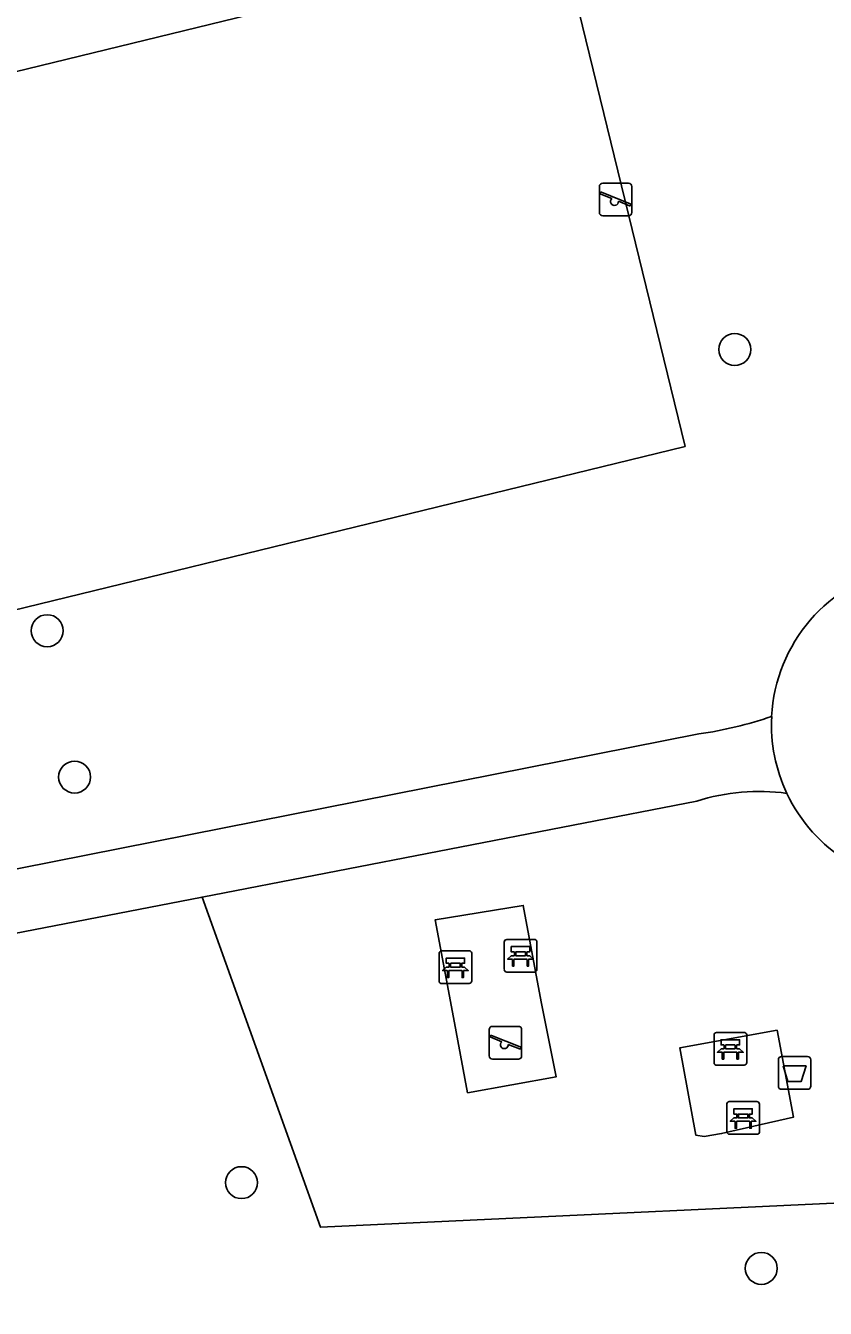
# Model space of a CAD drawing. Extents: x 159817 to 160765, y 380688 to 381638.
# Drawn here: x 160158.1 to 160182.56, y 381071.03 to 381110.28 of the extents above; entities that cross this region are included whole.
import ezdxf

# ---------------------------------------------------------------- set-up
doc = ezdxf.new("R2010")
doc.units = 0
for name, color, linetype in [('IMGEO_Afvalbak', 7, 'Continuous'), ('IMGEO_Bank', 7, 'Continuous'), ('IMGEO_Boom', 7, 'Continuous'), ('IMGEO_Groenvoorziening', 7, 'Continuous'), ('IMGEO_Speelvoorziening', 7, 'Continuous'), ('IMGEO_Terreindeel_open', 7, 'Continuous'), ('IMGEO_Voetpad_gesloten', 7, 'Continuous'), ('IMGEO_Voetpad_open', 7, 'Continuous')]:
    doc.layers.add(name, color=color, linetype=linetype)

msp = doc.modelspace()

# ---------------------------------------------------------------- linework, layer by layer
at = {"layer": 'IMGEO_Afvalbak'}
for p, q in [((160181.219, 381078.729), (160182.009, 381078.729)), ((160182.009, 381078.729), (160181.219, 381078.729)), ((160181.119, 381077.829), (160181.119, 381078.629)), ((160181.119, 381078.629), (160181.119, 381077.829)), ((160182.109, 381078.629), (160182.109, 381077.829)), ((160182.109, 381077.829), (160182.109, 381078.629)), ((160182.009, 381077.729), (160181.219, 381077.729)), ((160181.219, 381077.729), (160182.009, 381077.729))]:
    msp.add_line(p, q, dxfattribs=at)
msp.add_lwpolyline([(160181.262, 381078.443), (160181.966, 381078.443), (160181.817, 381077.973), (160181.411, 381077.973), (160181.262, 381078.443)], dxfattribs=at)
for centre, start, end in [((160181.219, 381078.629), 90, 180), ((160181.219, 381078.629), 90, 180), ((160182.009, 381078.629), 0, 90), ((160182.009, 381078.629), 360, 90), ((160181.219, 381077.829), 180, 270), ((160181.219, 381077.829), 180, 270), ((160182.009, 381077.829), 270, 0), ((160182.009, 381077.829), 270, 0)]:
    msp.add_arc(centre, 0.1, start, end, dxfattribs=at)
at = {"layer": 'IMGEO_Bank'}
for p, q in [((160172.734, 381081.391), (160172.734, 381082.232)), ((160172.734, 381082.232), (160172.734, 381081.391)), ((160172.809, 381082.316), (160173.65, 381082.316)), ((160173.65, 381082.316), (160172.809, 381082.316)), ((160173.734, 381082.241), (160173.734, 381081.4)), ((160173.734, 381081.4), (160173.734, 381082.241)), ((160170.741, 381081.042), (160170.741, 381081.883)), ((160170.741, 381081.883), (160170.741, 381081.042)), ((160170.816, 381081.967), (160171.657, 381081.967)), ((160171.657, 381081.967), (160170.816, 381081.967)), ((160171.741, 381081.892), (160171.741, 381081.051)), ((160171.741, 381081.051), (160171.741, 381081.892)), ((160173.043, 381081.822), (160173.043, 381081.928)), ((160173.087, 381081.928), (160173.087, 381081.822)), ((160173.375, 381081.934), (160173.093, 381081.934)), ((160173.093, 381081.816), (160173.375, 381081.816)), ((160173.381, 381081.822), (160173.381, 381081.928)), ((160173.425, 381081.928), (160173.425, 381081.822)), ((160171.05, 381081.473), (160171.05, 381081.579)), ((160171.094, 381081.579), (160171.094, 381081.473)), ((160171.382, 381081.585), (160171.1, 381081.585)), ((160171.1, 381081.467), (160171.382, 381081.467)), ((160171.388, 381081.473), (160171.388, 381081.579)), ((160171.432, 381081.579), (160171.432, 381081.473)), ((160173.431, 381081.714), (160173.038, 381081.714)), ((160171.438, 381081.365), (160171.045, 381081.365)), ((160173.659, 381081.316), (160172.818, 381081.316)), ((160172.818, 381081.316), (160173.659, 381081.316)), ((160171.666, 381080.967), (160170.825, 381080.967)), ((160170.825, 381080.967), (160171.666, 381080.967)), ((160179.226, 381079.468), (160180.067, 381079.468)), ((160180.067, 381079.468), (160179.226, 381079.468)), ((160179.151, 381078.543), (160179.151, 381079.384)), ((160179.151, 381079.384), (160179.151, 381078.543)), ((160179.46, 381078.974), (160179.46, 381079.08)), ((160179.504, 381079.08), (160179.504, 381078.974)), ((160179.792, 381079.086), (160179.51, 381079.086)), ((160179.798, 381078.974), (160179.798, 381079.08)), ((160179.842, 381079.08), (160179.842, 381078.974)), ((160180.151, 381079.393), (160180.151, 381078.552)), ((160180.151, 381078.552), (160180.151, 381079.393)), ((160179.848, 381078.866), (160179.455, 381078.866)), ((160179.51, 381078.968), (160179.792, 381078.968)), ((160180.076, 381078.468), (160179.235, 381078.468)), ((160179.235, 381078.468), (160180.076, 381078.468)), ((160179.543, 381076.428), (160179.543, 381077.269)), ((160179.543, 381077.269), (160179.543, 381076.428)), ((160179.618, 381077.353), (160180.459, 381077.353)), ((160180.459, 381077.353), (160179.618, 381077.353)), ((160180.543, 381077.278), (160180.543, 381076.437)), ((160180.543, 381076.437), (160180.543, 381077.278)), ((160180.24, 381076.751), (160179.847, 381076.751)), ((160179.852, 381076.859), (160179.852, 381076.965)), ((160179.896, 381076.965), (160179.896, 381076.859)), ((160180.184, 381076.971), (160179.902, 381076.971)), ((160179.902, 381076.853), (160180.184, 381076.853)), ((160180.19, 381076.859), (160180.19, 381076.965)), ((160180.234, 381076.965), (160180.234, 381076.859)), ((160180.468, 381076.353), (160179.627, 381076.353)), ((160179.627, 381076.353), (160180.468, 381076.353))]:
    msp.add_line(p, q, dxfattribs=at)
for points in [[(160172.981, 381081.714), (160172.839, 381081.714), (160172.951, 381081.816), (160173.037, 381081.816)], [(160173.037, 381081.934), (160172.951, 381081.934), (160172.951, 381082.095), (160173.514, 381082.095), (160173.514, 381081.934), (160173.431, 381081.934)], [(160173.431, 381081.816), (160173.514, 381081.816), (160173.626, 381081.714), (160173.487, 381081.714)], [(160170.988, 381081.365), (160170.846, 381081.365), (160170.958, 381081.467), (160171.044, 381081.467)], [(160171.044, 381081.585), (160170.958, 381081.585), (160170.958, 381081.746), (160171.521, 381081.746), (160171.521, 381081.585), (160171.438, 381081.585)], [(160171.438, 381081.467), (160171.521, 381081.467), (160171.633, 381081.365), (160171.494, 381081.365)], [(160173.031, 381081.707), (160173.031, 381081.5), (160172.988, 381081.5), (160172.988, 381081.707)], [(160173.481, 381081.707), (160173.481, 381081.5), (160173.437, 381081.5), (160173.437, 381081.707)], [(160171.038, 381081.358), (160171.038, 381081.151), (160170.995, 381081.151), (160170.995, 381081.358)], [(160171.488, 381081.358), (160171.488, 381081.151), (160171.444, 381081.151), (160171.444, 381081.358)], [(160179.454, 381079.086), (160179.368, 381079.086), (160179.368, 381079.247), (160179.931, 381079.247), (160179.931, 381079.086), (160179.848, 381079.086)], [(160179.398, 381078.866), (160179.256, 381078.866), (160179.368, 381078.968), (160179.454, 381078.968)], [(160179.448, 381078.859), (160179.448, 381078.652), (160179.405, 381078.652), (160179.405, 381078.859)], [(160179.848, 381078.968), (160179.931, 381078.968), (160180.043, 381078.866), (160179.904, 381078.866)], [(160179.898, 381078.859), (160179.898, 381078.652), (160179.854, 381078.652), (160179.854, 381078.859)], [(160179.846, 381076.971), (160179.76, 381076.971), (160179.76, 381077.132), (160180.323, 381077.132), (160180.323, 381076.971), (160180.24, 381076.971)], [(160179.79, 381076.751), (160179.648, 381076.751), (160179.76, 381076.853), (160179.846, 381076.853)], [(160179.84, 381076.744), (160179.84, 381076.537), (160179.797, 381076.537), (160179.797, 381076.744)], [(160180.24, 381076.853), (160180.323, 381076.853), (160180.435, 381076.751), (160180.296, 381076.751)], [(160180.29, 381076.744), (160180.29, 381076.537), (160180.246, 381076.537), (160180.246, 381076.744)]]:
    msp.add_lwpolyline(points, dxfattribs=at)
for centre, radius, start, end in [((160172.812, 381082.238), 0.0779, 92.4484, 184.2845), ((160172.812, 381082.238), 0.0779, 92.4484, 184.2845), ((160173.656, 381082.238), 0.0779, 2.4484, 94.2845), ((160173.656, 381082.238), 0.0779, 2.4484, 94.2845), ((160170.819, 381081.889), 0.0779, 92.4484, 184.2845), ((160170.819, 381081.889), 0.0779, 92.4484, 184.2845), ((160171.663, 381081.889), 0.0779, 2.4484, 94.2845), ((160171.663, 381081.889), 0.0779, 2.4484, 94.2845), ((160173.036, 381081.927), 0.00671, 2.8957, 87.1043), ((160173.036, 381081.823), 0.00671, 272.8957, 357.1043), ((160173.093, 381081.927), 0.00671, 92.8957, 177.1043), ((160173.093, 381081.823), 0.00671, 182.8957, 267.1043), ((160173.375, 381081.927), 0.00671, 2.8957, 87.1043), ((160173.375, 381081.823), 0.00671, 272.8957, 357.1043), ((160173.432, 381081.927), 0.00671, 92.8957, 177.1043), ((160173.432, 381081.823), 0.00671, 182.8957, 267.1043), ((160171.043, 381081.578), 0.00671, 2.8957, 87.1043), ((160171.043, 381081.474), 0.00671, 272.8957, 357.1043), ((160171.1, 381081.578), 0.00671, 92.8957, 177.1043), ((160171.1, 381081.474), 0.00671, 182.8957, 267.1043), ((160171.382, 381081.578), 0.00671, 2.8957, 87.1043), ((160171.382, 381081.474), 0.00671, 272.8957, 357.1043), ((160171.439, 381081.578), 0.00671, 92.8957, 177.1043), ((160171.439, 381081.474), 0.00671, 182.8957, 267.1043), ((160172.981, 381081.707), 0.00671, 2.8957, 87.1043), ((160173.038, 381081.707), 0.00671, 92.8957, 177.1043), ((160173.43, 381081.707), 0.00671, 2.8957, 87.1043), ((160173.487, 381081.707), 0.00671, 92.8957, 177.1043), ((160173.656, 381081.394), 0.0779, 272.4484, 4.2845), ((160173.656, 381081.394), 0.0779, 272.4484, 4.2845), ((160170.819, 381081.045), 0.0779, 182.4484, 274.2845), ((160170.819, 381081.045), 0.0779, 182.4484, 274.2845), ((160170.988, 381081.358), 0.00671, 2.8957, 87.1043), ((160171.045, 381081.358), 0.00671, 92.8957, 177.1043), ((160171.437, 381081.358), 0.00671, 2.8957, 87.1043), ((160171.494, 381081.358), 0.00671, 92.8957, 177.1043), ((160171.663, 381081.045), 0.0779, 272.4484, 4.2845), ((160171.663, 381081.045), 0.0779, 272.4484, 4.2845), ((160172.812, 381081.394), 0.0779, 182.4484, 274.2845), ((160172.812, 381081.394), 0.0779, 182.4484, 274.2845), ((160179.229, 381079.39), 0.0779, 92.4484, 184.2845), ((160179.229, 381079.39), 0.0779, 92.4484, 184.2845), ((160180.073, 381079.39), 0.0779, 2.4484, 94.2845), ((160180.073, 381079.39), 0.0779, 2.4484, 94.2845), ((160179.453, 381079.079), 0.00671, 2.8957, 87.1043), ((160179.51, 381079.079), 0.00671, 92.8957, 177.1043), ((160179.792, 381079.079), 0.00671, 2.8957, 87.1043), ((160179.849, 381079.079), 0.00671, 92.8957, 177.1043), ((160179.398, 381078.859), 0.00671, 2.8957, 87.1043), ((160179.455, 381078.859), 0.00671, 92.8957, 177.1043), ((160179.453, 381078.975), 0.00671, 272.8957, 357.1043), ((160179.51, 381078.975), 0.00671, 182.8957, 267.1043), ((160179.792, 381078.975), 0.00671, 272.8957, 357.1043), ((160179.849, 381078.975), 0.00671, 182.8957, 267.1043), ((160179.847, 381078.859), 0.00671, 2.8957, 87.1043), ((160179.904, 381078.859), 0.00671, 92.8957, 177.1043), ((160179.229, 381078.546), 0.0779, 182.4484, 274.2845), ((160179.229, 381078.546), 0.0779, 182.4484, 274.2845), ((160180.073, 381078.546), 0.0779, 272.4484, 4.2845), ((160180.073, 381078.546), 0.0779, 272.4484, 4.2845), ((160179.621, 381077.275), 0.0779, 92.4484, 184.2845), ((160179.621, 381077.275), 0.0779, 92.4484, 184.2845), ((160180.465, 381077.275), 0.0779, 2.4484, 94.2845), ((160180.465, 381077.275), 0.0779, 2.4484, 94.2845), ((160179.79, 381076.744), 0.00671, 2.8957, 87.1043), ((160179.847, 381076.744), 0.00671, 92.8957, 177.1043), ((160179.845, 381076.964), 0.00671, 2.8957, 87.1043), ((160179.845, 381076.86), 0.00671, 272.8957, 357.1043), ((160179.902, 381076.964), 0.00671, 92.8957, 177.1043), ((160179.902, 381076.86), 0.00671, 182.8957, 267.1043), ((160180.184, 381076.964), 0.00671, 2.8957, 87.1043), ((160180.184, 381076.86), 0.00671, 272.8957, 357.1043), ((160180.241, 381076.964), 0.00671, 92.8957, 177.1043), ((160180.241, 381076.86), 0.00671, 182.8957, 267.1043), ((160180.239, 381076.744), 0.00671, 2.8957, 87.1043), ((160180.296, 381076.744), 0.00671, 92.8957, 177.1043), ((160179.621, 381076.431), 0.0779, 182.4484, 274.2845), ((160179.621, 381076.431), 0.0779, 182.4484, 274.2845), ((160180.465, 381076.431), 0.0779, 272.4484, 4.2845), ((160180.465, 381076.431), 0.0779, 272.4484, 4.2845)]:
    msp.add_arc(centre, radius, start, end, dxfattribs=at)
at = {"layer": 'IMGEO_Boom'}
for centre in [(160179.785, 381100.369), (160158.754, 381091.764), (160159.593, 381087.285), (160164.697, 381074.873), (160180.597, 381072.249)]:
    msp.add_circle(centre, 0.489, dxfattribs=at)
at = {"layer": 'IMGEO_Groenvoorziening'}
for points in [[(160144.619, 381105.662), (160174.473, 381112.949), (160178.267, 381097.406), (160148.413, 381090.119)], [(160144.619, 381105.662), (160148.413, 381090.119), (160178.267, 381097.406), (160174.473, 381112.949)], [(160152.489, 381072.123), (160153.769, 381071.728), (160190.068, 381060.613), (160190.47, 381061.909), (160190.705, 381061.841), (160188.051, 381074.489), (160167.111, 381073.51), (160163.493, 381083.612), (160152.583, 381081.495), (160151.707, 381081.325)], [(160173.866, 381080.406), (160174.32, 381078.108), (160171.613, 381077.623), (160171.187, 381079.928), (160170.62, 381082.915), (160173.317, 381083.355)], [(160178.103, 381078.997), (160181.079, 381079.536), (160181.586, 381076.878), (160179.381, 381076.377), (160178.846, 381076.287), (160178.591, 381076.329)]]:
    msp.add_lwpolyline(points, close=True, dxfattribs=at)
for points in [[(160146.443, 381082.22), (160178.69, 381088.607)], [(160178.621, 381086.547), (160163.493, 381083.612), (160167.111, 381073.51), (160188.051, 381074.489), (160186.178, 381083.417)]]:
    msp.add_lwpolyline(points, dxfattribs=at)
for centre, radius, start, end in [((160185.821, 381088.885), 4.914, 101.5287, 177.0436), ((160177.052, 381100.391), 11.897, 277.9143, 288.9427), ((160180.52, 381080.671), 6.175, 82.0002, 107.9052), ((160185.82, 381088.884), 4.912, 205.2853, 271.0932)]:
    msp.add_arc(centre, radius, start, end, dxfattribs=at)
at = {"layer": 'IMGEO_Speelvoorziening'}
for p, q in [((160175.645, 381104.559), (160175.645, 381105.359)), ((160175.645, 381105.359), (160175.645, 381104.559)), ((160175.745, 381105.459), (160176.535, 381105.459)), ((160176.535, 381105.459), (160175.745, 381105.459)), ((160176.635, 381105.359), (160176.635, 381104.559)), ((160176.635, 381104.559), (160176.635, 381105.359)), ((160176.028, 381104.987), (160175.689, 381105.124)), ((160175.714, 381105.184), (160176.59, 381104.831)), ((160176.566, 381104.771), (160176.226, 381104.908)), ((160176.535, 381104.459), (160175.745, 381104.459)), ((160175.745, 381104.459), (160176.535, 381104.459)), ((160172.276, 381078.756), (160172.276, 381079.556)), ((160172.276, 381079.556), (160172.276, 381078.756)), ((160172.376, 381079.656), (160173.166, 381079.656)), ((160173.166, 381079.656), (160172.376, 381079.656)), ((160173.266, 381079.556), (160173.266, 381078.756)), ((160173.266, 381078.756), (160173.266, 381079.556)), ((160172.659, 381079.184), (160172.32, 381079.321)), ((160172.345, 381079.381), (160173.221, 381079.028)), ((160173.197, 381078.968), (160172.857, 381079.105)), ((160173.166, 381078.656), (160172.376, 381078.656)), ((160172.376, 381078.656), (160173.166, 381078.656))]:
    msp.add_line(p, q, dxfattribs=at)
for centre, radius, start, end in [((160175.745, 381105.359), 0.1, 90, 180), ((160175.745, 381105.359), 0.1, 90, 180), ((160176.535, 381105.359), 0.1, 0, 90), ((160176.535, 381105.359), 0.1, 360, 90), ((160175.702, 381105.154), 0.0327, 68.078, 248.078), ((160176.107, 381104.897), 0.12, 130.9928, 5.1632), ((160175.745, 381104.559), 0.1, 180, 270), ((160175.745, 381104.559), 0.1, 180, 270), ((160176.535, 381104.559), 0.1, 270, 0), ((160176.535, 381104.559), 0.1, 270, 0), ((160176.578, 381104.801), 0.0327, 248.078, 68.078), ((160172.376, 381079.556), 0.1, 90, 180), ((160172.376, 381079.556), 0.1, 90, 180), ((160173.166, 381079.556), 0.1, 0, 90), ((160173.166, 381079.556), 0.1, 360, 90), ((160172.333, 381079.351), 0.0327, 68.078, 248.078), ((160172.738, 381079.094), 0.12, 130.9928, 5.1632), ((160172.376, 381078.756), 0.1, 180, 270), ((160172.376, 381078.756), 0.1, 180, 270), ((160173.166, 381078.756), 0.1, 270, 0), ((160173.166, 381078.756), 0.1, 270, 0), ((160173.209, 381078.998), 0.0327, 248.078, 68.078)]:
    msp.add_arc(centre, radius, start, end, dxfattribs=at)
at = {"layer": 'IMGEO_Terreindeel_open'}
for points in [[(160173.317, 381083.355), (160170.62, 381082.915), (160171.187, 381079.928), (160171.613, 381077.623), (160174.32, 381078.108), (160173.866, 381080.406)], [(160179.381, 381076.377), (160181.586, 381076.878), (160181.079, 381079.536), (160178.103, 381078.997), (160178.591, 381076.329), (160178.846, 381076.287)]]:
    msp.add_lwpolyline(points, close=True, dxfattribs=at)
at = {"layer": 'IMGEO_Voetpad_gesloten'}
for points in [[(160178.69, 381088.607), (160146.443, 381082.22)], [(160163.493, 381083.612), (160178.621, 381086.547)], [(160142.68, 381079.573), (160151.707, 381081.325), (160152.583, 381081.495), (160163.493, 381083.612)]]:
    msp.add_lwpolyline(points, dxfattribs=at)
for centre, radius, start, end in [((160177.052, 381100.391), 11.897, 277.9143, 288.9427), ((160185.825, 381088.887), 4.917, 177.073, 205.2938), ((160180.52, 381080.671), 6.175, 82.0002, 107.9052)]:
    msp.add_arc(centre, radius, start, end, dxfattribs=at)
at = {"layer": 'IMGEO_Voetpad_open'}
for centre, radius, start, end in [((160185.821, 381088.885), 4.914, 101.5287, 177.0436), ((160185.825, 381088.887), 4.917, 177.073, 205.2938), ((160185.82, 381088.884), 4.912, 205.2853, 271.0932)]:
    msp.add_arc(centre, radius, start, end, dxfattribs=at)

doc.saveas('drawing.dxf')
